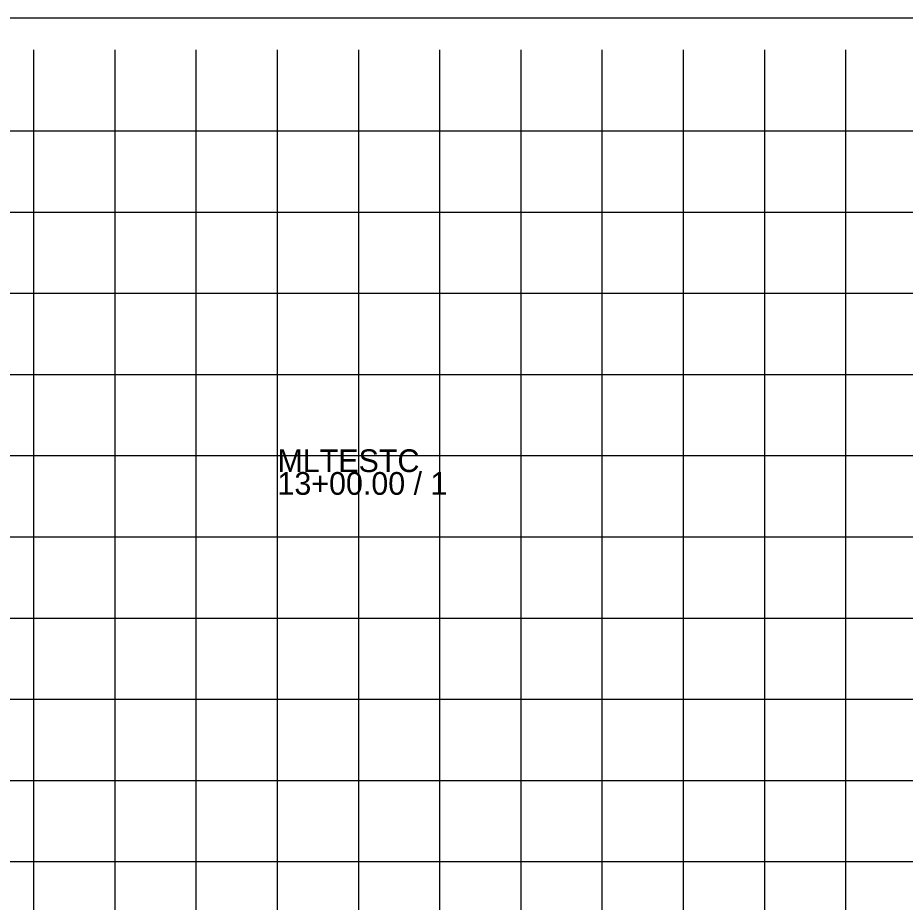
# Model space of a CAD drawing. Extents: x 1131015 to 1136271, y 133453 to 174329.
# Drawn here: x 1131298.5 to 1131407.8, y 163220.7 to 163329.6 of the extents above; entities that cross this region are included whole.
import ezdxf

# ---------------------------------------------------------------- set-up
doc = ezdxf.new("R2010")
doc.units = 0
for name, color, linetype in [('DESIGN - SHEET - Light Grid', 7, 'Continuous'), ('DESIGN - SHEET - Linework', 7, 'Continuous'), ('DESIGN - SHEET - Plot Shape', 7, 'Continuous')]:
    doc.layers.add(name, color=color, linetype=linetype)

msp = doc.modelspace()

# ---------------------------------------------------------------- linework, layer by layer
at = {"layer": 'DESIGN - SHEET - Light Grid'}
msp.add_line((1131340.46, 163167.66), (1131340.46, 163273.64), dxfattribs=at)
at = {"layer": 'DESIGN - SHEET - Linework'}
for p, q in [((1131300.46, 163115.66), (1131300.46, 163325.66)), ((1131310.46, 163115.66), (1131310.46, 163325.66)), ((1131320.46, 163115.66), (1131320.46, 163325.66)), ((1131330.46, 163115.66), (1131330.46, 163325.66)), ((1131340.46, 163115.66), (1131340.46, 163325.66)), ((1131350.46, 163115.66), (1131350.46, 163325.66)), ((1131360.46, 163115.66), (1131360.46, 163325.66)), ((1131370.46, 163115.66), (1131370.46, 163325.66)), ((1131380.46, 163115.66), (1131380.46, 163325.66)), ((1131390.46, 163115.66), (1131390.46, 163325.66)), ((1131400.46, 163115.66), (1131400.46, 163325.66)), ((1131190.46, 163315.66), (1131490.46, 163315.66)), ((1131190.46, 163305.66), (1131490.46, 163305.66)), ((1131190.46, 163295.66), (1131490.46, 163295.66)), ((1131190.46, 163285.66), (1131490.46, 163285.66)), ((1131190.46, 163275.66), (1131490.46, 163275.66)), ((1131190.46, 163265.66), (1131490.46, 163265.66)), ((1131190.46, 163255.66), (1131490.46, 163255.66)), ((1131190.46, 163245.66), (1131490.46, 163245.66)), ((1131190.46, 163235.66), (1131490.46, 163235.66)), ((1131190.46, 163225.66), (1131490.46, 163225.66))]:
    msp.add_line(p, q, dxfattribs=at)
at = {"layer": 'DESIGN - SHEET - Plot Shape'}
msp.add_lwpolyline([(1131170.46, 163329.6), (1131510.46, 163329.6), (1131510.46, 163111.72), (1131170.46, 163111.72)], close=True, dxfattribs=at)

# ---------------------------------------------------------------- texts
at = {"layer": 'DESIGN - SHEET - Light Grid'}
for s, p in [('MLTESTC', (1131330.46, 163273.64)), ('13+00.00 / 1', (1131330.46, 163270.84))]:
    msp.add_text(s, height=2.8, dxfattribs=at).set_placement(p)

doc.saveas('drawing.dxf')
